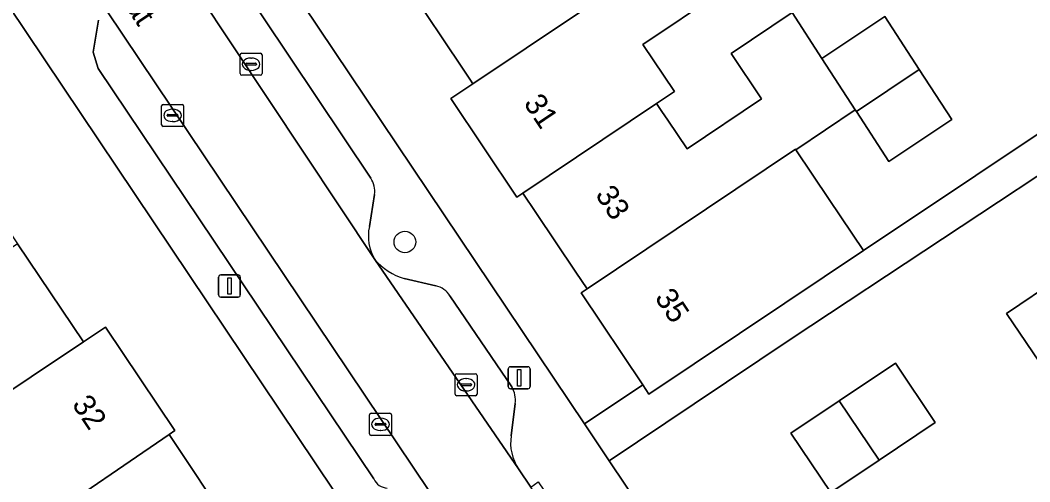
# Model space of a CAD drawing. Extents: x 158352 to 159489, y 383828 to 384603.
# Drawn here: x 158789.18 to 158834.96, y 384326.78 to 384347.71 of the extents above; entities that cross this region are included whole.
import ezdxf

# ---------------------------------------------------------------- set-up
doc = ezdxf.new("R2010")
doc.units = 0
for name, color, linetype in [('IMGEO_Boom', 7, 'Continuous'), ('IMGEO_Erf', 7, 'Continuous'), ('IMGEO_Kolk', 7, 'Continuous'), ('IMGEO_Lichtmast', 7, 'Continuous'), ('IMGEO_Openbare_ruimte_label', 7, 'Continuous'), ('IMGEO_Pand', 7, 'Continuous'), ('IMGEO_Pand_nummerreeks', 7, 'Continuous'), ('IMGEO_Parkeervlak_open', 7, 'Continuous'), ('IMGEO_Rijbaan_lokaal_open', 7, 'Continuous'), ('IMGEO_Voetpad_open', 7, 'Continuous')]:
    doc.layers.add(name, color=color, linetype=linetype)

msp = doc.modelspace()

# ---------------------------------------------------------------- linework, layer by layer
at = {"layer": 'IMGEO_Boom'}
msp.add_circle((158806.622, 384337.654), 0.489, dxfattribs=at)
at = {"layer": 'IMGEO_Erf'}
for points in [[(158809.208, 384345.578), (158806.773, 384349.222), (158803.801, 384353.669), (158800.712, 384358.292), (158797.039, 384355.828), (158814.765, 384329.403), (158817.406, 384331.174), (158814.613, 384335.344), (158814.887, 384335.528), (158814.379, 384336.285), (158812.564, 384338.988), (158811.976, 384339.864), (158811.702, 384339.68), (158808.701, 384344.158), (158809.706, 384344.833), (158809.603, 384344.987)], [(158875.167, 384336.345), (158868.637, 384346.081), (158867.819, 384345.532), (158861.458, 384355.013), (158841.36, 384341.527), (158837.811, 384342.305), (158824.183, 384333.296), (158819.74, 384330.315), (158815.887, 384327.73), (158831.561, 384304.365), (158876.378, 384334.482)], [(158787.815, 384349.601), (158783.109, 384346.446), (158786.094, 384341.995), (158789.06, 384337.574), (158792.045, 384333.123), (158793.05, 384333.798), (158796.193, 384329.112), (158795.928, 384328.925), (158798.729, 384324.728), (158799.003, 384324.912), (158802.155, 384320.22), (158805.854, 384322.701), (158805.841, 384322.72)], [(158840.374, 384334.937), (158838.049, 384333.369), (158835.683, 384331.774), (158833.906, 384334.408), (158836.281, 384336.009), (158838.597, 384337.571)], [(158828.124, 384327.754), (158825.939, 384326.287), (158824.127, 384328.985), (158826.316, 384330.453), (158828.862, 384332.161), (158830.672, 384329.465)]]:
    msp.add_lwpolyline(points, close=True, dxfattribs=at)
msp.add_lwpolyline([(158820.937, 384348.984), (158817.411, 384346.618), (158818.848, 384344.476), (158818.035, 384343.93), (158818.273, 384343.576), (158818.543, 384343.173), (158819.416, 384341.872), (158822.8, 384344.143), (158821.412, 384346.196), (158824.183, 384348.056), (158825.531, 384345.981), (158828.382, 384347.884), (158829.941, 384345.484), (158831.42, 384343.209), (158828.569, 384341.306), (158827.095, 384343.574), (158827.046, 384343.649), (158824.353, 384341.828), (158825.858, 384339.586), (158827.419, 384337.261), (158837.601, 384344.069)], dxfattribs=at)
at = {"layer": 'IMGEO_Kolk'}
for p, q in [((158799.146, 384345.289), (158799.146, 384346.141)), ((158799.221, 384346.215), (158800.073, 384346.215)), ((158799.634, 384345.995), (158799.659, 384345.995)), ((158800.147, 384346.141), (158800.147, 384345.289)), ((158799.405, 384345.709), (158799.405, 384345.721)), ((158799.843, 384345.672), (158799.445, 384345.672)), ((158799.448, 384345.758), (158799.846, 384345.758)), ((158799.657, 384345.435), (158799.632, 384345.435)), ((158799.889, 384345.721), (158799.889, 384345.709)), ((158800.073, 384345.215), (158799.221, 384345.215)), ((158795.588, 384342.97), (158795.588, 384343.822)), ((158795.663, 384343.896), (158796.515, 384343.896)), ((158796.076, 384343.676), (158796.101, 384343.676)), ((158796.589, 384343.822), (158796.589, 384342.97)), ((158795.847, 384343.39), (158795.847, 384343.402)), ((158796.285, 384343.353), (158795.887, 384343.353)), ((158795.89, 384343.439), (158796.288, 384343.439)), ((158796.099, 384343.116), (158796.074, 384343.116)), ((158796.331, 384343.402), (158796.331, 384343.39)), ((158796.515, 384342.896), (158795.663, 384342.896)), ((158808.972, 384331.679), (158809.824, 384331.679)), ((158808.897, 384330.753), (158808.897, 384331.605)), ((158809.199, 384331.222), (158809.597, 384331.222)), ((158809.385, 384331.459), (158809.41, 384331.459)), ((158809.898, 384331.605), (158809.898, 384330.753)), ((158809.156, 384331.173), (158809.156, 384331.185)), ((158809.594, 384331.136), (158809.196, 384331.136)), ((158809.408, 384330.899), (158809.383, 384330.899)), ((158809.64, 384331.185), (158809.64, 384331.173)), ((158809.824, 384330.679), (158808.972, 384330.679)), ((158805.09, 384329.884), (158805.942, 384329.884)), ((158805.015, 384328.958), (158805.015, 384329.81)), ((158805.274, 384329.378), (158805.274, 384329.39)), ((158805.317, 384329.427), (158805.715, 384329.427)), ((158805.503, 384329.664), (158805.528, 384329.664)), ((158805.758, 384329.39), (158805.758, 384329.378)), ((158806.016, 384329.81), (158806.016, 384328.958)), ((158805.712, 384329.341), (158805.314, 384329.341)), ((158805.526, 384329.104), (158805.501, 384329.104)), ((158805.942, 384328.884), (158805.09, 384328.884))]:
    msp.add_line(p, q, dxfattribs=at)
for points in [[(158799.146, 384345.289), (158799.146, 384346.141)], [(158799.221, 384346.215), (158800.073, 384346.215)], [(158800.147, 384346.141), (158800.147, 384345.289)], [(158800.073, 384345.215), (158799.221, 384345.215)], [(158795.588, 384342.97), (158795.588, 384343.822)], [(158795.663, 384343.896), (158796.515, 384343.896)], [(158796.589, 384343.822), (158796.589, 384342.97)], [(158796.515, 384342.896), (158795.663, 384342.896)], [(158808.972, 384331.679), (158809.824, 384331.679)], [(158808.897, 384330.753), (158808.897, 384331.605)], [(158809.898, 384331.605), (158809.898, 384330.753)], [(158809.824, 384330.679), (158808.972, 384330.679)], [(158805.09, 384329.884), (158805.942, 384329.884)], [(158805.015, 384328.958), (158805.015, 384329.81)], [(158806.016, 384329.81), (158806.016, 384328.958)], [(158805.942, 384328.884), (158805.09, 384328.884)]]:
    msp.add_lwpolyline(points, dxfattribs=at)
for centre, radius, start, end in [((158799.223, 384346.139), 0.0765, 91.552, 178.448), ((158799.223, 384346.139), 0.0765, 91.552, 178.448), ((158800.071, 384346.139), 0.0765, 1.552, 88.448), ((158800.071, 384346.139), 0.0765, 1.552, 88.448), ((158799.445, 384345.718), 0.0403, 85.8775, 175.7526), ((158799.442, 384345.708), 0.0366, 178.938, 274.7102), ((158799.846, 384345.715), 0.043, 264.8664, 352.4533), ((158799.85, 384345.72), 0.0386, 1.7309, 96.639), ((158799.223, 384345.291), 0.0765, 181.552, 268.448), ((158799.223, 384345.291), 0.0765, 181.552, 268.448), ((158800.071, 384345.291), 0.0765, 271.552, 358.448), ((158800.071, 384345.291), 0.0765, 271.552, 358.448), ((158795.665, 384343.82), 0.0765, 91.552, 178.448), ((158795.665, 384343.82), 0.0765, 91.552, 178.448), ((158796.513, 384343.82), 0.0765, 1.552, 88.448), ((158796.513, 384343.82), 0.0765, 1.552, 88.448), ((158795.887, 384343.399), 0.0403, 85.8775, 175.7526), ((158795.884, 384343.389), 0.0366, 178.938, 274.7102), ((158796.288, 384343.396), 0.043, 264.8664, 352.4533), ((158796.292, 384343.401), 0.0386, 1.7309, 96.639), ((158795.665, 384342.972), 0.0765, 181.552, 268.448), ((158795.665, 384342.972), 0.0765, 181.552, 268.448), ((158796.513, 384342.972), 0.0765, 271.552, 358.448), ((158796.513, 384342.972), 0.0765, 271.552, 358.448), ((158808.974, 384331.603), 0.0765, 91.552, 178.448), ((158808.974, 384331.603), 0.0765, 91.552, 178.448), ((158809.822, 384331.603), 0.0765, 1.552, 88.448), ((158809.822, 384331.603), 0.0765, 1.552, 88.448), ((158809.196, 384331.182), 0.0403, 85.8775, 175.7526), ((158809.601, 384331.184), 0.0386, 1.7309, 96.639), ((158808.974, 384330.755), 0.0765, 181.552, 268.448), ((158808.974, 384330.755), 0.0765, 181.552, 268.448), ((158809.193, 384331.172), 0.0366, 178.938, 274.7102), ((158809.597, 384331.179), 0.043, 264.8664, 352.4533), ((158809.822, 384330.755), 0.0765, 271.552, 358.448), ((158809.822, 384330.755), 0.0765, 271.552, 358.448), ((158805.092, 384329.808), 0.0765, 91.552, 178.448), ((158805.092, 384329.808), 0.0765, 91.552, 178.448), ((158805.94, 384329.808), 0.0765, 1.552, 88.448), ((158805.94, 384329.808), 0.0765, 1.552, 88.448), ((158805.314, 384329.387), 0.0403, 85.8775, 175.7526), ((158805.311, 384329.377), 0.0366, 178.938, 274.7102), ((158805.715, 384329.384), 0.043, 264.8664, 352.4533), ((158805.719, 384329.389), 0.0386, 1.7309, 96.639), ((158805.092, 384328.96), 0.0765, 181.552, 268.448), ((158805.092, 384328.96), 0.0765, 181.552, 268.448), ((158805.94, 384328.96), 0.0765, 271.552, 358.448), ((158805.94, 384328.96), 0.0765, 271.552, 358.448)]:
    msp.add_arc(centre, radius, start, end, dxfattribs=at)
for centre, major_axis, ratio, start_param, end_param in [((158799.633, 384345.715), (-0.387, 0.002), 0.722429, 4.712389, 7.853982), ((158799.658, 384345.715), (-0.39, 0.002), 0.717154, 1.570796, 4.712389), ((158796.075, 384343.396), (-0.387, 0.002), 0.722429, 4.712389, 7.853982), ((158796.1, 384343.396), (-0.39, 0.002), 0.717154, 1.570796, 4.712389), ((158809.384, 384331.179), (-0.387, 0.002), 0.722429, 4.712389, 7.853982), ((158809.409, 384331.179), (-0.39, 0.002), 0.717154, 1.570796, 4.712389), ((158805.502, 384329.384), (-0.387, 0.002), 0.722429, 4.712389, 7.853982), ((158805.527, 384329.384), (-0.39, 0.002), 0.717154, 1.570796, 4.712389)]:
    msp.add_ellipse(centre, major_axis=major_axis, ratio=ratio, start_param=start_param, end_param=end_param, dxfattribs=at)
at = {"layer": 'IMGEO_Lichtmast'}
for p, q in [((158798.17, 384335.257), (158798.17, 384336.057)), ((158798.17, 384336.057), (158798.17, 384335.257)), ((158798.27, 384336.157), (158799.06, 384336.157)), ((158799.06, 384336.157), (158798.27, 384336.157)), ((158799.16, 384336.057), (158799.16, 384335.257)), ((158799.16, 384335.257), (158799.16, 384336.057)), ((158799.06, 384335.157), (158798.27, 384335.157)), ((158798.27, 384335.157), (158799.06, 384335.157)), ((158811.312, 384331.096), (158811.312, 384331.896)), ((158811.312, 384331.896), (158811.312, 384331.096)), ((158811.412, 384331.996), (158812.202, 384331.996)), ((158812.202, 384331.996), (158811.412, 384331.996)), ((158812.302, 384331.896), (158812.302, 384331.096)), ((158812.302, 384331.096), (158812.302, 384331.896)), ((158812.202, 384330.996), (158811.412, 384330.996)), ((158811.412, 384330.996), (158812.202, 384330.996))]:
    msp.add_line(p, q, dxfattribs=at)
for points in [[(158798.59, 384336.032), (158798.74, 384336.032), (158798.74, 384335.282), (158798.59, 384335.282), (158798.59, 384336.032)], [(158811.732, 384331.871), (158811.882, 384331.871), (158811.882, 384331.121), (158811.732, 384331.121), (158811.732, 384331.871)]]:
    msp.add_lwpolyline(points, dxfattribs=at)
for centre, start, end in [((158798.27, 384336.057), 90, 180), ((158798.27, 384336.057), 90, 180), ((158799.06, 384336.057), 0, 90), ((158799.06, 384336.057), 360, 90), ((158798.27, 384335.257), 180, 270), ((158798.27, 384335.257), 180, 270), ((158799.06, 384335.257), 270, 0), ((158799.06, 384335.257), 270, 0), ((158811.412, 384331.896), 90, 180), ((158811.412, 384331.896), 90, 180), ((158812.202, 384331.896), 0, 90), ((158812.202, 384331.896), 360, 90), ((158811.412, 384331.096), 180, 270), ((158811.412, 384331.096), 180, 270), ((158812.202, 384331.096), 270, 0), ((158812.202, 384331.096), 270, 0)]:
    msp.add_arc(centre, 0.1, start, end, dxfattribs=at)
at = {"layer": 'IMGEO_Pand'}
for points in [[(158819.37, 384351.318), (158817.804, 384353.652), (158814.271, 384351.281), (158812.896, 384353.331), (158806.773, 384349.222), (158809.208, 384345.578), (158809.603, 384344.987), (158809.706, 384344.833)], [(158819.37, 384351.318), (158809.706, 384344.833), (158808.701, 384344.158), (158811.702, 384339.68), (158811.976, 384339.864), (158818.035, 384343.93), (158818.848, 384344.476), (158817.411, 384346.618), (158820.937, 384348.984)], [(158824.329, 384341.864), (158824.353, 384341.828), (158827.046, 384343.649), (158825.531, 384345.981), (158824.183, 384348.056), (158821.412, 384346.196), (158822.8, 384344.143), (158819.416, 384341.872), (158818.543, 384343.173), (158818.273, 384343.576), (158818.035, 384343.93), (158811.976, 384339.864), (158812.564, 384338.988), (158814.379, 384336.285), (158814.887, 384335.528)], [(158828.382, 384347.884), (158825.531, 384345.981), (158827.046, 384343.649), (158827.095, 384343.574), (158829.941, 384345.484)], [(158827.095, 384343.574), (158828.569, 384341.306), (158831.42, 384343.209), (158829.941, 384345.484)], [(158827.419, 384337.261), (158825.858, 384339.586), (158824.353, 384341.828), (158824.329, 384341.864), (158814.887, 384335.528), (158814.613, 384335.344), (158817.406, 384331.174), (158817.688, 384330.754), (158823.857, 384334.879)], [(158792.045, 384333.123), (158789.06, 384337.574), (158783.088, 384333.559), (158784.465, 384331.51), (158780.951, 384329.148), (158781.179, 384328.81), (158782.544, 384326.779)], [(158838.049, 384333.369), (158836.281, 384336.009), (158833.906, 384334.408), (158835.683, 384331.774)], [(158795.928, 384328.925), (158796.193, 384329.112), (158793.05, 384333.798), (158792.045, 384333.123), (158782.544, 384326.779), (158782.678, 384326.58), (158784.137, 384324.409), (158787.639, 384326.764), (158789.254, 384324.363), (158790.057, 384324.903)], [(158826.316, 384330.453), (158828.124, 384327.754), (158830.672, 384329.465), (158828.862, 384332.161)], [(158826.316, 384330.453), (158824.127, 384328.985), (158825.939, 384326.287), (158828.124, 384327.754)], [(158798.729, 384324.728), (158795.928, 384328.925), (158790.057, 384324.903), (158789.254, 384324.363), (158786.51, 384322.484), (158787.727, 384320.675), (158789.295, 384318.344)]]:
    msp.add_lwpolyline(points, close=True, dxfattribs=at)
at = {"layer": 'IMGEO_Parkeervlak_open'}
for points in [[(158795.613, 384351.389), (158805.266, 384336.856)], [(158805.072, 384340.548), (158798.953, 384349.71)], [(158808.448, 384325.282), (158792.39, 384349.215)], [(158792.73, 384347.713), (158792.491, 384346.268), (158792.714, 384345.518), (158805.215, 384326.905)], [(158805.011, 384338.354), (158805.243, 384339.801)], [(158805.266, 384336.856), (158811.777, 384327.369)], [(158808.022, 384335.659), (158806.594, 384336.002)], [(158811.466, 384331.092), (158808.666, 384335.207)], [(158811.443, 384328.87), (158811.626, 384330.323)]]:
    msp.add_lwpolyline(points, dxfattribs=at)
for centre, radius, start, end in [((158804.218, 384339.959), 1.037, 351.2109, 34.5766), ((158806.993, 384337.921), 2.029, 167.6684, 211.6529), ((158807.345, 384338.63), 2.733, 220.4663, 254.0458), ((158807.87, 384334.758), 0.913, 29.427, 80.4458), ((158810.406, 384330.47), 1.229, 353.1203, 30.3865), ((158813.509, 384328.542), 2.092, 170.9794, 214.1106), ((158805.86, 384327.207), 0.712, 205.0691, 266.8109)]:
    msp.add_arc(centre, radius, start, end, dxfattribs=at)
at = {"layer": 'IMGEO_Rijbaan_lokaal_open'}
msp.add_lwpolyline([(158812.331, 384326.54), (158811.777, 384327.369), (158805.266, 384336.856), (158795.613, 384351.389), (158795.391, 384351.773), (158792.145, 384349.596), (158792.39, 384349.215), (158808.448, 384325.282), (158810.734, 384321.892), (158810.808, 384321.782), (158824.147, 384301.902), (158827.398, 384304.097), (158815.814, 384321.331), (158815.256, 384322.165)], close=True, dxfattribs=at)
at = {"layer": 'IMGEO_Voetpad_open'}
for points in [[(158753.504, 384404.062), (158753.174, 384401.294), (158759.532, 384391.777), (158767.955, 384379.216), (158768.932, 384377.759), (158786.99, 384350.831), (158787.815, 384349.601), (158805.841, 384322.72), (158805.854, 384322.701), (158806.635, 384321.537), (158806.727, 384321.4), (158822.323, 384298.139), (158824.974, 384299.926)], [(158828.93, 384302.592), (158831.561, 384304.365), (158815.887, 384327.73), (158814.765, 384329.403), (158797.039, 384355.828)], [(158798.953, 384349.71), (158805.072, 384340.548)], [(158805.215, 384326.905), (158792.714, 384345.518), (158792.491, 384346.268), (158792.73, 384347.713)], [(158837.601, 384344.069), (158827.419, 384337.261), (158823.857, 384334.879), (158817.688, 384330.754), (158817.406, 384331.174), (158814.765, 384329.403), (158815.887, 384327.73), (158819.74, 384330.315), (158824.183, 384333.296), (158837.811, 384342.305)], [(158805.243, 384339.801), (158805.011, 384338.354)], [(158806.594, 384336.002), (158808.022, 384335.659)], [(158808.666, 384335.207), (158811.466, 384331.092)], [(158811.626, 384330.323), (158811.443, 384328.87)], [(158811.777, 384327.369), (158812.331, 384326.54), (158812.673, 384326.776), (158815.61, 384322.434), (158815.256, 384322.165), (158815.814, 384321.331)]]:
    msp.add_lwpolyline(points, dxfattribs=at)
for centre, radius, start, end in [((158804.218, 384339.959), 1.037, 351.2109, 34.5766), ((158806.993, 384337.921), 2.029, 167.6684, 211.6529), ((158807.345, 384338.63), 2.733, 220.4663, 254.0458), ((158807.87, 384334.758), 0.913, 29.427, 80.4458), ((158810.406, 384330.47), 1.229, 353.1203, 30.3865), ((158813.509, 384328.542), 2.092, 170.9794, 214.1106), ((158805.86, 384327.207), 0.712, 205.0691, 266.8109)]:
    msp.add_arc(centre, radius, start, end, dxfattribs=at)

# ---------------------------------------------------------------- texts
at = {"layer": 'IMGEO_Openbare_ruimte_label'}
msp.add_text('Groenlostraat', height=1, rotation=303.7854, dxfattribs=at).set_placement((158790.041, 384354.123))
at = {"layer": 'IMGEO_Pand_nummerreeks'}
for s, rotation, p in [('31', 303.8673, (158811.979, 384343.943)), ('33', 303.8673, (158815.227, 384339.797)), ('35', 303.8501, (158817.923, 384335.125)), ('32', 303.9132, (158791.497, 384330.289))]:
    msp.add_text(s, height=1, rotation=rotation, dxfattribs=at).set_placement(p)

doc.saveas('drawing.dxf')
